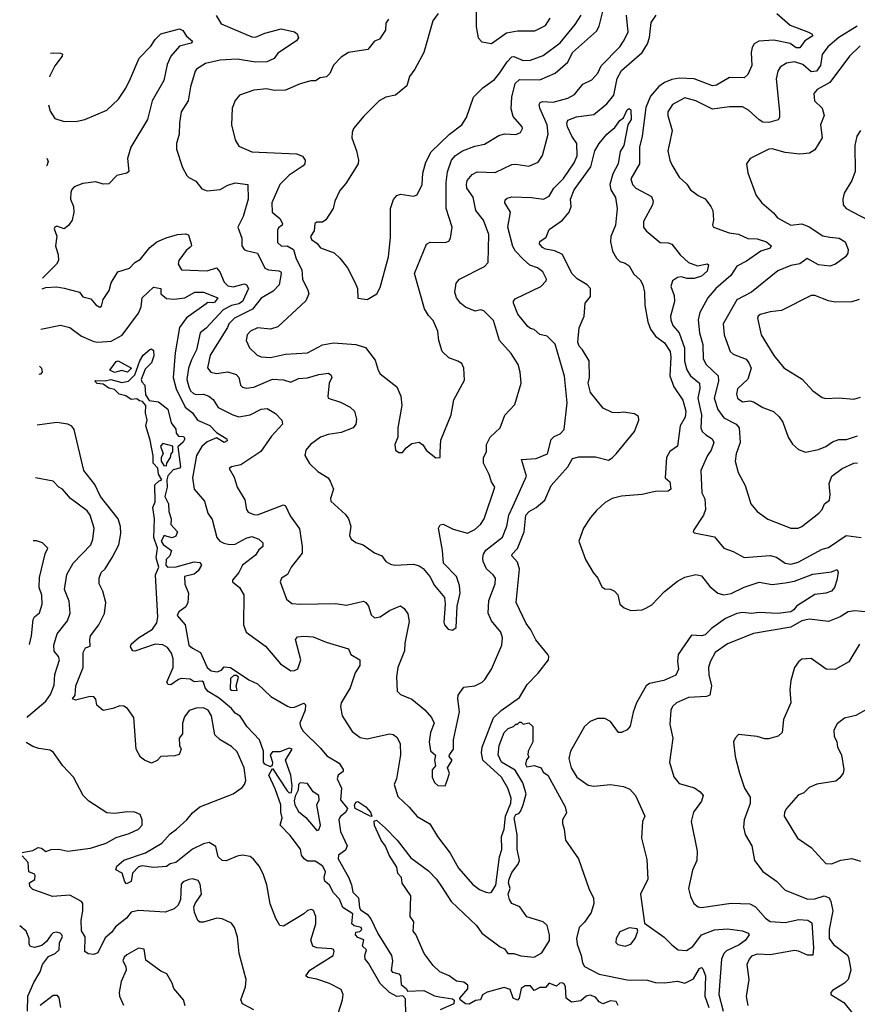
# Model space of a CAD drawing. Extents: x 1839239 to 1929705, y 762242 to 910352.
# Tile 319 of 429: x 1842215 to 1846724, y 888382 to 893681. Entities that reach past the tile are written whole.
import ezdxf

# ---------------------------------------------------------------- set-up
doc = ezdxf.new("R2010")
doc.units = 0

msp = doc.modelspace()

# ---------------------------------------------------------------- linework, layer by layer
at = {"layer": '0CON10XD'}
for points in [[(1844200, 893685), (1844186.4, 893663.6), (1844183.3, 893625), (1844152.7, 893577.3), (1844124.3, 893565), (1844088.7, 893521.3), (1843985, 893505.4), (1843945, 893478.9), (1843903.4, 893436.6), (1843885, 893391.2), (1843865.8, 893374.2), (1843832.4, 893367.6), (1843807, 893353), (1843783, 893353), (1843725, 893336), (1843645, 893301.9), (1843585, 893300.5), (1843545, 893309.3), (1843475, 893301.5), (1843398.8, 893275), (1843375, 893246.2), (1843359.4, 893205), (1843355.6, 893115), (1843374.4, 893035), (1843395, 893000.8), (1843465, 892970), (1843705, 892960), (1843736.8, 892946.8), (1843752.5, 892925), (1843749.2, 892905), (1843740.8, 892895), (1843665, 892844.5), (1843615.3, 892794.7), (1843572.2, 892695), (1843574.2, 892645), (1843615, 892610.8), (1843629.5, 892585), (1843627.5, 892575), (1843608.9, 892561.1), (1843602.1, 892547.9), (1843602.5, 892482.5), (1843625, 892462.5), (1843655, 892464.5), (1843688.2, 892445), (1843702.4, 892395), (1843733.1, 892335), (1843736.9, 892285), (1843766.7, 892225), (1843770.6, 892205), (1843755, 892167.5), (1843605, 892028.1), (1843565, 892015.5), (1843495, 892022), (1843458.1, 892005), (1843439.6, 891985), (1843433.9, 891955), (1843451.5, 891915), (1843493.5, 891875), (1843515, 891866.7), (1843565, 891863.2), (1843645, 891881.5), (1843765, 891887.5), (1843845, 891931.5), (1843905, 891941.8), (1844025, 891933.5), (1844076.1, 891916.1), (1844129.3, 891849.3), (1844144.3, 891795), (1844155.5, 891775.5), (1844245.4, 891705.4), (1844266.9, 891655), (1844272.2, 891605), (1844250.8, 891485), (1844250, 891435), (1844233.8, 891395), (1844237.5, 891365), (1844255, 891352.5), (1844275, 891352.5), (1844295, 891377.5), (1844325, 891400), (1844365, 891407.5), (1844385, 891392.5), (1844405, 891363.3), (1844455, 891323.8), (1844477.5, 891325), (1844478.8, 891355), (1844482.1, 891417.9), (1844537.5, 891555), (1844552, 891635), (1844609.7, 891740.3), (1844606, 891805), (1844595, 891830), (1844573.9, 891843.9), (1844525, 891861.2), (1844489.2, 891895), (1844470.9, 891955), (1844465.4, 892005), (1844441.5, 892061.5), (1844415, 892090), (1844394.4, 892125), (1844341.1, 892315), (1844405, 892472.5), (1844425, 892483.1), (1844505, 892481.4), (1844525, 892490), (1844534.5, 892505.5), (1844542.2, 892565), (1844510.8, 892665), (1844511, 892805), (1844517.4, 892862.6), (1844539.7, 892925), (1844560.1, 892949.9), (1844598.9, 892975), (1844665, 893000), (1844717.8, 893012.2), (1844795, 893058.6), (1844825, 893067.1), (1844885, 893062.9), (1844911.2, 893075), (1844921.2, 893095), (1844920, 893105), (1844871.1, 893161.1), (1844861.1, 893201.1), (1844864.3, 893264.3), (1844882.9, 893337.1), (1844905, 893358.9), (1845015, 893357.8), (1845096.7, 893393.3), (1845165, 893452.3), (1845190.3, 893505), (1845320.1, 893619.9), (1845334.1, 893645.9), (1845353.8, 893725)], [(1844468, 893715), (1844438.6, 893675), (1844390, 893505), (1844342.9, 893415), (1844314, 893375), (1844298.8, 893325), (1844237.5, 893275), (1844185.9, 893264.1), (1844150, 893245), (1844067.4, 893162.6), (1844012.5, 893095), (1844004.2, 893075), (1844002.5, 893045), (1844028.6, 892975), (1844039.2, 892925), (1844037.5, 892905), (1843970.7, 892799.3), (1843937.6, 892762.4), (1843912, 892705), (1843903.3, 892665), (1843863.3, 892605), (1843845, 892591.2), (1843815, 892591.2), (1843804.3, 892585), (1843800, 892545), (1843780.7, 892515), (1843785, 892497.5), (1843816.1, 892476.1), (1843833.4, 892453.4), (1843907.2, 892427.2), (1843938.3, 892398.3), (1843980, 892345), (1844021.2, 892265), (1844033.3, 892235), (1844035, 892182.5), (1844085, 892176.2), (1844136.7, 892205), (1844155, 892240), (1844200.8, 892405), (1844210.7, 892509.3), (1844211.5, 892665), (1844226.7, 892713.3), (1844245, 892734.3), (1844265, 892741.9), (1844335, 892731.4), (1844355, 892738), (1844381.1, 892795), (1844385.5, 892854.5), (1844400.5, 892915), (1844429.1, 892970.9), (1844527.8, 893065), (1844594.4, 893115), (1844619.5, 893155), (1844657.5, 893265), (1844707.5, 893315), (1844770.6, 893359.4), (1844799.6, 893395), (1844838.1, 893455), (1844865, 893480.9), (1844875, 893483.2), (1844925, 893461.1), (1844965, 893463.3), (1845031.9, 893488.1), (1845123.6, 893556.4), (1845205, 893654.7), (1845237.2, 893705)], [(1844671.9, 893725), (1844672.6, 893642.6), (1844683.6, 893583.6), (1844703.1, 893563.1), (1844755, 893553.6)], [(1846289.6, 893715), (1846361.4, 893651.4), (1846461.2, 893615), (1846478.8, 893605), (1846483.8, 893595), (1846442, 893568), (1846415, 893530.3), (1846395, 893530), (1846362.7, 893552.7), (1846275, 893572), (1846193.5, 893566.5), (1846168.9, 893551.1), (1846158.5, 893531.5), (1846152.1, 893505), (1846155.9, 893434.1), (1846135, 893386.2), (1846115, 893368.6), (1846035, 893369.6), (1845965, 893329.5), (1845945, 893325.4), (1845845, 893363.6), (1845765, 893367.4), (1845725, 893360), (1845685, 893344.1), (1845655, 893322.5), (1845610.5, 893269.5), (1845585, 893208.1), (1845566.5, 893055), (1845551.6, 892995), (1845551.3, 892905), (1845504.6, 892825), (1845513.8, 892795), (1845531.1, 892775), (1845615, 892729.4), (1845625.4, 892705), (1845622.1, 892685), (1845572.5, 892595), (1845573.5, 892565), (1845587.1, 892545), (1845662.4, 892482.4), (1845705, 892480.6), (1845725, 892472.5), (1845770, 892415), (1845815.2, 892375.2), (1845863.7, 892356.3), (1845915, 892368.1), (1845922.5, 892362.5), (1845915, 892328.6), (1845885, 892301.2), (1845845, 892287.8), (1845808.2, 892288.2), (1845775, 892297.4), (1845756.6, 892293.4), (1845729.1, 892275), (1845719.5, 892245), (1845737.6, 892197.6), (1845740.4, 892165), (1845718.8, 892085), (1845719.1, 892065), (1845730.9, 892035), (1845765.2, 891995.2), (1845794, 891915), (1845793.5, 891843.5), (1845806, 891796), (1845825, 891763.8), (1845874.7, 891724.7), (1845875.8, 891695.8), (1845865.6, 891645), (1845885.7, 891555), (1845881.6, 891485), (1845889.1, 891465), (1845907.6, 891447.6)], [(1842335.7, 892232.6), (1842355, 892240), (1842415, 892244.2), (1842455, 892236.9), (1842536.2, 892215), (1842555, 892189.4), (1842598.7, 892178.7), (1842625, 892146.7), (1842646.4, 892133.6), (1842655, 892140), (1842664, 892175), (1842696.3, 892223.7), (1842707.1, 892265), (1842743.5, 892325), (1842806.6, 892343.4), (1842835, 892374.3), (1842865, 892392.2), (1842915.5, 892455), (1842953.3, 892485), (1843003, 892507), (1843065, 892524.7), (1843108.1, 892528.1), (1843122.9, 892522.9), (1843138.2, 892475), (1843140, 892465), (1843131.4, 892455), (1843110.6, 892439.4), (1843072, 892385), (1843068.2, 892365), (1843085.4, 892335.4), (1843225, 892328.9), (1843275, 892345.6), (1843292.2, 892325), (1843315, 892268.2), (1843335, 892248.2), (1843363.4, 892243.4), (1843425, 892260), (1843436.5, 892255), (1843447.1, 892235), (1843414.8, 892165), (1843395, 892151.5), (1843355, 892143.4), (1843309.7, 892120.3), (1843219, 892021), (1843185.9, 891995), (1843167.6, 891905), (1843139.4, 891850.6), (1843124.4, 891805), (1843115.2, 891745), (1843124.8, 891705), (1843135, 891683.8), (1843150, 891670), (1843165, 891664.3), (1843205, 891665.2), (1843233.6, 891655), (1843256.4, 891636.4), (1843284.1, 891594.1), (1843362.9, 891555), (1843395, 891544), (1843455, 891554.2), (1843515, 891585.5), (1843547.9, 891587.9), (1843591.2, 891561.2), (1843625.8, 891525.8), (1843630, 891505), (1843570.5, 891439.5), (1843513.7, 891356.3), (1843405, 891285.7), (1843355.9, 891274.1), (1843343.3, 891265), (1843368.7, 891218.7), (1843385.5, 891165.5), (1843427.6, 891097.6), (1843435.6, 891045), (1843445, 891030), (1843475, 891018), (1843495, 891017.1), (1843635, 891070.8), (1843645, 891063.8), (1843670.3, 891010.3), (1843721.3, 890941.3), (1843736.2, 890845), (1843735, 890810), (1843675.7, 890735), (1843655.8, 890695), (1843624.3, 890675), (1843617.1, 890655), (1843651.5, 890561.5), (1843679.1, 890539.1), (1843724.5, 890534.5), (1843915, 890539.4), (1843975, 890529.2), (1844065, 890552), (1844078, 890545), (1844092.5, 890525), (1844107.6, 890477.6), (1844125, 890461.9), (1844155, 890467.5), (1844205, 890501.8), (1844255, 890522.9), (1844265, 890525.8), (1844285, 890512), (1844305, 890483.3), (1844311.8, 890441.8), (1844288.7, 890325), (1844287.1, 890285), (1844250.8, 890195), (1844243.3, 890145), (1844247.7, 890067.7), (1844265, 890048.8), (1844325, 890024), (1844396, 889966), (1844431.9, 889925), (1844445.5, 889895), (1844425.8, 889845), (1844418.3, 889795), (1844426.1, 889746.1), (1844453.5, 889723.5), (1844447.2, 889695), (1844453.1, 889665), (1844435, 889643.8), (1844434.6, 889605), (1844448.6, 889575), (1844465, 889559.4), (1844505, 889557.1), (1844515.4, 889585.4), (1844528.4, 889625), (1844518.4, 889655), (1844542.1, 889695), (1844526.9, 889715), (1844528, 889725), (1844550.9, 889755), (1844549.8, 889805), (1844583.3, 889955), (1844572.7, 890025), (1844575.6, 890045), (1844605, 890089.2), (1844665, 890095.6), (1844704.5, 890115.5), (1844719.4, 890130.6), (1844754.5, 890185), (1844810.6, 890315), (1844814.3, 890355), (1844805.6, 890385), (1844755, 890445.7), (1844736.2, 890486.2), (1844740.8, 890555), (1844774.5, 890645), (1844775.5, 890675), (1844764, 890694), (1844727.1, 890725), (1844709.2, 890765), (1844707.9, 890785), (1844711.1, 890805), (1844724.1, 890825.9), (1844814.2, 890895.7), (1844837.4, 890955), (1844847.9, 891015), (1844871.5, 891065), (1844943.5, 891225), (1844916.7, 891313.3), (1844995, 891319.3), (1845055.6, 891345), (1845075, 891421.4), (1845092.4, 891437.6), (1845125, 891453.1), (1845145.8, 891475), (1845161.1, 891618.9), (1845147.6, 891762.4), (1845098.1, 891935), (1845055, 891978.2), (1845015, 891987.1), (1844985, 892014.2), (1844965, 892018.9), (1844950.2, 892030.2), (1844896.4, 892096.4), (1844873.1, 892155), (1844872.9, 892167.1), (1844881.3, 892178.7), (1845020, 892245), (1845048.8, 892275), (1845050, 892285), (1845031.2, 892325), (1845002, 892345), (1844960.8, 892360.7), (1844925, 892393.1), (1844883.3, 892435), (1844869.7, 892459.7), (1844843.4, 892565), (1844856.9, 892645), (1844826.2, 892695), (1844828.3, 892711.7), (1844838.8, 892721.2), (1844865, 892727.1), (1844970, 892725), (1845035, 892714.6), (1845065, 892731.9), (1845090.4, 892775), (1845142.8, 892827.2), (1845199.5, 892910.5), (1845215, 892948.8), (1845213.3, 893015), (1845186.7, 893055), (1845163.8, 893105), (1845160, 893125), (1845165, 893140.8), (1845211.4, 893158.6), (1845305, 893171.2), (1845375, 893228.2), (1845413.5, 893275), (1845431, 893365), (1845455, 893408.8), (1845565, 893505.3), (1845595, 893550.8), (1845605.7, 893585), (1845613.3, 893666.8), (1845641.8, 893705)], [(1843273.1, 893703.1), (1843299.7, 893659.7), (1843465, 893589.6), (1843485, 893587.3), (1843535, 893609.1), (1843621.9, 893631.9), (1843695, 893616.8), (1843709.5, 893605), (1843715.4, 893584.6), (1843705, 893568.1), (1843605, 893501.2), (1843585, 893473.3), (1843545.3, 893454.7), (1843485, 893451.9), (1843385, 893469.7), (1843295, 893463.7), (1843215, 893446), (1843167.5, 893415), (1843159.4, 893405), (1843135, 893320), (1843122.1, 893245), (1843083.5, 893185), (1843075.7, 893125.7), (1843074.4, 893065), (1843060, 893015), (1843060, 892985), (1843091.2, 892885), (1843115, 892843.3), (1843125, 892832), (1843162.7, 892812.7), (1843195, 892771.2), (1843225, 892760), (1843295, 892767.3), (1843335, 892790.3), (1843375, 892802.7), (1843443.6, 892793.6), (1843444.6, 892714.6), (1843418.3, 892621.7), (1843388.9, 892565), (1843410, 892505), (1843410.5, 892465), (1843423.1, 892445), (1843435, 892438.5), (1843495, 892424.2), (1843535, 892344.6), (1843555, 892334.6), (1843610.2, 892330.2), (1843620, 892325), (1843623.3, 892315), (1843611.9, 892255), (1843580, 892220), (1843515, 892182.3), (1843467.4, 892122.6), (1843371.8, 892075), (1843341.3, 892045), (1843334.3, 892025), (1843241.1, 891875), (1843226.7, 891806.7), (1843243.4, 891783.4), (1843275, 891777.1), (1843335, 891785.8), (1843380.9, 891770.9), (1843395.4, 891755), (1843403.8, 891713.8), (1843415, 891703.3), (1843435, 891697.8), (1843475, 891703.3), (1843575, 891747.1), (1843635, 891743.4), (1843675, 891730.3), (1843715, 891750.4), (1843765, 891754.2), (1843825, 891772), (1843878.1, 891778.1), (1843890.3, 891770.3), (1843895.6, 891755), (1843881.8, 891725), (1843872.9, 891655), (1843876.2, 891645), (1843942.1, 891622.1), (1843994, 891595), (1844017.5, 891575), (1844028.3, 891531.7), (1844024.2, 891505), (1844010, 891485), (1843945, 891460.3), (1843875, 891448.1), (1843835, 891434.1), (1843780, 891395), (1843755, 891363.8), (1843749.2, 891335), (1843775, 891292), (1843820.2, 891250.2), (1843876.2, 891215), (1843886.8, 891196.8), (1843904.3, 891155), (1843888.1, 891105), (1843889.1, 891089.1), (1843968.9, 891018.9), (1843985.5, 890995.5), (1843997.1, 890955), (1843991.2, 890905), (1844000, 890885), (1844025, 890868), (1844063.3, 890855), (1844125, 890812.5), (1844163.8, 890795), (1844185.5, 890765.5), (1844211.4, 890751.4), (1844235, 890745.5), (1844335, 890751.2), (1844365, 890741.8), (1844386.9, 890726.9), (1844423.1, 890685), (1844448.6, 890635), (1844502, 890572), (1844505.7, 890535), (1844498.3, 890438.3), (1844501.2, 890425), (1844521.2, 890401.2), (1844545, 890396.2), (1844565, 890410), (1844570, 890525), (1844585.6, 890595), (1844583.3, 890635), (1844566.9, 890685), (1844496.2, 890756.2), (1844491.6, 890825), (1844469.7, 890945), (1844477.6, 890962.4), (1844495.3, 890965.3), (1844548.9, 890938.9), (1844625, 890916.9), (1844665, 890936.5), (1844695.3, 890964.7), (1844714.3, 890995), (1844772.7, 891165), (1844753.8, 891193.8), (1844742.9, 891232.9), (1844712.5, 891295), (1844711.5, 891325), (1844727.5, 891355), (1844728.1, 891395), (1844747.8, 891435), (1844800.6, 891485), (1844826.4, 891553.6), (1844880.3, 891609.7), (1844914.2, 891725), (1844909.2, 891785), (1844897.5, 891825), (1844861.4, 891885), (1844798.4, 891955), (1844765, 892063.1), (1844713.8, 892115), (1844695, 892120), (1844667.2, 892112.8), (1844615, 892134.5), (1844587.5, 892155), (1844565.8, 892185), (1844557.5, 892215), (1844565, 892262.5), (1844582, 892285), (1844717.4, 892352.6), (1844736.9, 892375), (1844740.5, 892525), (1844712.1, 892602.1), (1844670.8, 892655), (1844656.2, 892726.2), (1844622.5, 892775), (1844619.5, 892795), (1844624.5, 892815), (1844651.2, 892848.8), (1844677.4, 892862.6), (1844775, 892858.2), (1844865, 892902.2), (1844885, 892904.5), (1844955, 892893.1), (1845005, 892914.2), (1845029.8, 892950.2), (1845060, 893065), (1845053.8, 893115), (1845014, 893205), (1845010.5, 893225), (1845015.8, 893235), (1845029.2, 893240.8), (1845086.7, 893236.7), (1845165, 893259.6), (1845201.7, 893278.3), (1845246.2, 893335), (1845295, 893357.1), (1845326.4, 893393.6), (1845345, 893433.8), (1845445, 893536.2), (1845465.8, 893565), (1845490.5, 893615), (1845481.7, 893705)], [(1844755, 893553.6), (1844835, 893610), (1844895, 893620.9), (1844988.3, 893621.7), (1845045, 893650.6), (1845070.5, 893689.5)], [(1842370.5, 893223.2), (1842378.3, 893188.3), (1842405, 893148.8), (1842455, 893133.3), (1842525, 893134.5), (1842565, 893143.8), (1842685, 893194.1), (1842746.7, 893253.3), (1842786.4, 893313.6), (1842811.5, 893365), (1842859.1, 893475), (1842921.7, 893538.2), (1842945, 893574.4), (1842975, 893605.4), (1843075, 893631.4), (1843092.5, 893622.5), (1843113.4, 893593.4), (1843146, 893565), (1843137.5, 893555), (1843075, 893538.9), (1843027.8, 893485), (1843009.1, 893440.9), (1842991.8, 893355), (1842927.9, 893245), (1842903.8, 893145), (1842812.5, 892995), (1842796.2, 892935), (1842802, 892865), (1842792.5, 892855), (1842737.8, 892842.2), (1842695, 892798.6), (1842665, 892796.7), (1842625, 892809.2), (1842555, 892800), (1842508.3, 892781.7), (1842495, 892766.7), (1842491.2, 892751.2), (1842488, 892715), (1842504.3, 892675), (1842506.5, 892645), (1842497.8, 892602.2), (1842477, 892573), (1842455, 892555.8), (1842415, 892570.7), (1842405, 892565.4), (1842401.4, 892555), (1842415.8, 892515.8), (1842407.5, 892465), (1842422.5, 892415), (1842424, 892385), (1842413.8, 892365), (1842337.7, 892289.7)], [(1846723.6, 893646.4), (1846624.2, 893585), (1846565.3, 893535), (1846535, 893494.2), (1846524.7, 893435), (1846504.8, 893405.2), (1846475, 893401.6), (1846429.7, 893439.7), (1846385, 893454.3), (1846343, 893447), (1846308.6, 893425), (1846296.2, 893403.8), (1846287.6, 893362.4), (1846305.4, 893184.6), (1846304.4, 893155), (1846298.1, 893141.9), (1846247.6, 893127.6), (1846215, 893130.7), (1846195, 893141.8), (1846138.5, 893195), (1846105, 893211.8), (1846035, 893211.8), (1845945, 893199.5), (1845855, 893245.4), (1845795, 893260.4), (1845729.2, 893225), (1845704.3, 893185), (1845703.1, 893165), (1845727.1, 893085), (1845715.4, 893024.6), (1845704.4, 892975), (1845713.8, 892925), (1845725, 892900), (1845765, 892834.2), (1845805.5, 892795.5), (1845825.8, 892765.8), (1845867.5, 892735), (1845905, 892717.5), (1845935.8, 892675.8), (1845945.7, 892655), (1845950, 892605), (1845944.2, 892575), (1845948.8, 892565), (1846033.3, 892535), (1846085, 892526.7), (1846133.5, 892503.5), (1846185, 892502.2), (1846235, 892485.6), (1846260, 892465), (1846255, 892451.5), (1846205, 892435.8), (1846127.8, 892382.2), (1846074.8, 892355.2), (1846042.5, 892305), (1845962.1, 892235), (1845918.2, 892185), (1845875.4, 892105), (1845867.7, 892065), (1845875, 891996.7), (1845892.8, 891932.8), (1845894.6, 891855.4), (1845909.3, 891825), (1845974.3, 891764.3), (1845975.8, 891735), (1845952.4, 891645), (1845972.7, 891582.7), (1846005, 891537.7), (1846071.4, 891505), (1846087.9, 891485), (1846093.2, 891405), (1846071.8, 891345), (1846067.1, 891305), (1846082.5, 891245), (1846119.2, 891175), (1846150, 891075), (1846183.8, 891035), (1846242.4, 890992.4), (1846365, 890944.3), (1846405, 890944.4), (1846425, 890952.9), (1846517.1, 891025), (1846534.4, 891045), (1846547.3, 891075), (1846574.1, 891095.9), (1846578.2, 891125), (1846572.3, 891185), (1846586.7, 891225), (1846641.4, 891265), (1846705, 891294.4), (1846725, 891295.5)], [(1842380.3, 893500.5), (1842395, 893503.1), (1842435, 893502), (1842445.9, 893495.9), (1842443.8, 893485), (1842405, 893433.8), (1842375.9, 893375.5), (1842375.8, 893373.7)], [(1846739.7, 893540.3), (1846681.3, 893485), (1846576.6, 893343.4), (1846508, 893305), (1846490, 893285), (1846492.9, 893245), (1846534.3, 893205), (1846545.7, 893165), (1846525.8, 893115), (1846534.4, 893045), (1846495, 892980.8), (1846466.8, 892963.2), (1846415, 892957.8), (1846335, 892967.3), (1846265, 892987.1), (1846247.5, 892985), (1846146.2, 892935), (1846127.5, 892905), (1846135, 892857.5), (1846180, 892735), (1846210, 892695), (1846271.8, 892641.8), (1846294, 892615), (1846365, 892575.4), (1846425, 892582.7), (1846465, 892567.1), (1846537.8, 892517.8), (1846575, 892510), (1846626, 892506), (1846658.1, 892485), (1846674.4, 892445), (1846672.7, 892425), (1846660, 892405), (1846607.1, 892365), (1846575, 892355.5), (1846515, 892361.4), (1846454, 892396), (1846413.4, 892366.6), (1846365, 892359.2), (1846295, 892328.9), (1846153.3, 892215), (1846075.8, 892174.2), (1846001.8, 892045), (1846006.8, 891985), (1846039.4, 891895), (1846055, 891880.6), (1846125, 891854.4), (1846140.4, 891835), (1846152.1, 891805), (1846135, 891745.6), (1846078.1, 891695), (1846072.5, 891665), (1846079.4, 891645), (1846105, 891623.8), (1846145, 891630.4), (1846165, 891624.6), (1846215, 891594.5), (1846272, 891572), (1846303.6, 891543.6), (1846322.5, 891515), (1846351.4, 891435), (1846375, 891396.2), (1846407.3, 891367.3), (1846445, 891354.2), (1846515, 891367.1), (1846555, 891384.3), (1846590, 891410), (1846625, 891421.2), (1846665, 891421.8), (1846725, 891441.8)], [(1842328.1, 892015.2), (1842435, 892037.5), (1842485, 892024.7), (1842548.6, 891978.6), (1842615, 891948.4), (1842635, 891945.2), (1842708.4, 891951.6), (1842766.1, 891983.9), (1842855, 892101.4), (1842868.9, 892135), (1842874.7, 892185), (1842935, 892242.2), (1842974, 892235), (1842975.6, 892205), (1843005, 892180.5), (1843047.3, 892177.3), (1843104.1, 892184.1), (1843158, 892215), (1843205, 892214.6), (1843281.9, 892185), (1843265, 892161.5), (1843255, 892156.5), (1843225, 892158.8), (1843218.4, 892151.6), (1843113.7, 892076.3), (1843075.3, 892025), (1843051.7, 891888.3), (1843041.7, 891755), (1843057.4, 891695), (1843105, 891596.3), (1843144.4, 891564.4), (1843172, 891525), (1843237.8, 891497.8), (1843275, 891459.4), (1843330.6, 891425), (1843331.1, 891415), (1843315, 891405.5), (1843275, 891430), (1843225, 891409.4), (1843195.6, 891384.4), (1843166.7, 891335), (1843146.1, 891215), (1843153.7, 891153.7), (1843209.6, 891089.6), (1843227.9, 891025), (1843250.4, 890990.4), (1843275.5, 890895), (1843291.9, 890875), (1843313.5, 890863.5), (1843345, 890855.9), (1843375, 890858.4), (1843435, 890891.5), (1843465, 890898.9), (1843502.5, 890885), (1843523.9, 890865), (1843523.6, 890845), (1843502.8, 890827.2), (1843485, 890800), (1843415, 890745.4), (1843394.7, 890705.3), (1843361.2, 890665), (1843360, 890655), (1843398.8, 890625), (1843422, 890585), (1843419.4, 890425), (1843434.4, 890385), (1843538.5, 890308.5), (1843618.6, 890215), (1843675, 890177.1), (1843695, 890177.5), (1843712.2, 890187.8), (1843727.9, 890235), (1843698.9, 890345), (1843711.1, 890358.9), (1843745, 890363.8), (1843795, 890360), (1843865, 890330), (1843985.5, 890295.5), (1843997.5, 890265), (1844046.4, 890235), (1844046.5, 890205), (1844021.4, 890165), (1843994.4, 890085), (1843945.5, 890005), (1843942.5, 889985), (1843951.1, 889935), (1844005, 889850), (1844048, 889818), (1844085, 889811.1), (1844205, 889837.3), (1844225, 889834.3), (1844245, 889819.2), (1844263.3, 889785), (1844265.6, 889725), (1844243.1, 889595), (1844230.8, 889565), (1844249.8, 889499.8), (1844312.2, 889442.2), (1844355, 889391.9), (1844422.6, 889352.6), (1844463.5, 889285), (1844532.3, 889195), (1844576.5, 889115), (1844655, 889027.1), (1844689.8, 888999.8), (1844725, 888985.7), (1844745, 888981.2), (1844755, 888986), (1844777.4, 889022.6), (1844797.9, 889175), (1844810, 889215), (1844808.7, 889285), (1844822.9, 889325), (1844830.4, 889395), (1844858.9, 889465), (1844860.9, 889490.9), (1844842.6, 889545), (1844808, 889605), (1844708.6, 889695), (1844700.5, 889735), (1844703.6, 889765), (1844766.2, 889923.8), (1844807.5, 889962.5), (1844905, 890032.5), (1844946.7, 890103.3), (1845006.7, 890163.3), (1845061.1, 890235), (1845063.8, 890253.8), (1845058.5, 890265), (1844993.3, 890343.3), (1844967, 890397), (1844941.7, 890431.7), (1844887.5, 890545), (1844905.7, 890724.3), (1844895, 890760.8), (1844864.1, 890795), (1844866.4, 890805), (1844895.2, 890835), (1844930, 890925), (1844940, 891015), (1844958.2, 891035), (1844994.7, 891055), (1845040.9, 891095), (1845076.1, 891175), (1845165.2, 891274.8), (1845191.4, 891318.6), (1845225, 891328.4), (1845315, 891329.3), (1845385, 891311.3), (1845405, 891322.3), (1845425, 891344), (1845523.8, 891465), (1845548.1, 891525), (1845545, 891545.6), (1845525, 891559.1), (1845465, 891568.2), (1845437.5, 891565), (1845405, 891566.9), (1845355, 891591.2), (1845288.2, 891675), (1845275.4, 891725), (1845281.7, 891755), (1845280.7, 891845), (1845244.9, 891904.9), (1845226.3, 891925), (1845219.8, 891945), (1845226.4, 892023.6), (1845254.3, 892085.7), (1845259.2, 892155), (1845287.8, 892192.2), (1845286.8, 892235), (1845270, 892255), (1845215, 892287.3), (1845187.8, 892315), (1845136.9, 892416.9), (1845095, 892436.6), (1845045, 892445.4), (1845028.5, 892455), (1845013.5, 892475), (1845015, 892488), (1845048.3, 892511.7), (1845065, 892552), (1845137.2, 892602.8), (1845172.3, 892645), (1845182.8, 892675), (1845179.6, 892715), (1845200, 892765), (1845288.6, 892888.6), (1845310, 892975), (1845334.3, 893015), (1845375, 893065.7), (1845418, 893102), (1845445, 893138), (1845465, 893153.8), (1845485, 893196.2), (1845495, 893204), (1845505, 893196.2), (1845506.9, 893145), (1845489.2, 893115), (1845466.5, 893005), (1845448.1, 892971.9), (1845437.3, 892905), (1845408.3, 892851.8), (1845391.5, 892795), (1845396.5, 892766.5), (1845422.7, 892725), (1845430.9, 892665), (1845422.4, 892575), (1845397.5, 892515), (1845394.7, 892485), (1845406.8, 892435), (1845427.4, 892397.4), (1845445, 892380), (1845475, 892370.8), (1845495, 892356.2), (1845521.2, 892311.2), (1845555, 892281.2), (1845569.2, 892255), (1845577.5, 892215), (1845579.6, 892145), (1845596.5, 892055), (1845611.1, 892015), (1845637.8, 891977.8), (1845685, 891941.8), (1845715.5, 891895.5), (1845720.2, 891865), (1845714.8, 891765), (1845736.8, 891705), (1845785, 891632.9), (1845800.8, 891575), (1845797.7, 891542.3), (1845770.3, 891495), (1845755.6, 891385), (1845713.7, 891356.3), (1845696, 891324), (1845689.4, 891215), (1845715, 891193.8), (1845720.8, 891155), (1845705, 891144.5), (1845635, 891141.9), (1845565.5, 891125.5), (1845455, 891116.7), (1845405, 891104.7), (1845366.8, 891083.2), (1845320.4, 891039.6), (1845287.3, 891002.7), (1845250, 890945), (1845224.7, 890875.3), (1845260, 890775), (1845302.3, 890705), (1845327.7, 890675), (1845349.4, 890629.4), (1845365, 890618.2), (1845395, 890616.5), (1845416, 890605), (1845434.2, 890585), (1845445.6, 890535), (1845468, 890515), (1845505, 890501.8), (1845565, 890505.6), (1845585, 890513.1), (1845617.4, 890532.6), (1845685, 890602.9), (1845755, 890659.5), (1845795, 890681.1), (1845855, 890695.5), (1845885, 890687.5), (1845930.2, 890630.2), (1845972.5, 890595), (1846005, 890585.4), (1846045, 890592.7), (1846115, 890627.5), (1846195, 890654.4), (1846265, 890640.4), (1846335, 890649.6), (1846385, 890659.2), (1846485, 890696.1), (1846585, 890709.2), (1846615, 890722.5), (1846621.2, 890705), (1846613.8, 890665), (1846600, 890625), (1846584.6, 890605.4), (1846555, 890594.7), (1846495, 890587.9), (1846395.9, 890525), (1846381.5, 890505), (1846365.1, 890494.9), (1846295, 890486), (1846195, 890490.5), (1846155, 890485.6), (1846105, 890491), (1846075, 890485.2), (1846015, 890457.7), (1845939.7, 890405), (1845905, 890370.3), (1845885, 890364.7), (1845831.7, 890368.2), (1845760, 890265), (1845756, 890226), (1845760.6, 890185), (1845746.6, 890153.4), (1845682, 890125), (1845605, 890108.2), (1845587.1, 890095), (1845535, 890003.8), (1845516.7, 889953.3), (1845500.9, 889879.1), (1845485, 889858.8), (1845455, 889844), (1845437.5, 889845), (1845395, 889904.5), (1845365, 889919.1), (1845325, 889919.6), (1845285.3, 889904.7), (1845255, 889876.5), (1845179.6, 889745), (1845171.3, 889705), (1845183.6, 889655), (1845214.2, 889604.2), (1845275, 889561.8), (1845305, 889556.2), (1845395, 889564.4), (1845465, 889553.5), (1845498.7, 889538.7), (1845529.4, 889505), (1845579.2, 889395), (1845567.1, 889365), (1845562, 889275), (1845590.7, 889160.7), (1845595.5, 889055), (1845557.1, 888975), (1845577.5, 888817.5), (1845683.7, 888743.7), (1845725, 888700.8), (1845760, 888675), (1845805, 888671.1), (1845837.6, 888692.4), (1845885.2, 888754.8), (1845955, 888782), (1846025, 888788.4), (1846105, 888777.4), (1846135.7, 888765), (1846141.1, 888755), (1846119.7, 888725), (1846088.5, 888701.5), (1846020, 888670), (1846004.6, 888655), (1845992, 888625), (1845978.8, 888435), (1846002.3, 888345)], [(1846740.6, 893085), (1846720.9, 893055), (1846710, 893005), (1846712.2, 892865), (1846694.5, 892815.5), (1846653.2, 892746.8), (1846645.8, 892715), (1846648, 892685), (1846663.8, 892665), (1846818.8, 892585)], [(1842360.4, 892935.8), (1842367.7, 892917.7), (1842362, 892895), (1842358.9, 892893.9)], [(1846734.5, 892175.5), (1846695, 892161.9), (1846605, 892161.5), (1846567.8, 892167.8), (1846495, 892197.5), (1846475, 892196), (1846315, 892115.6), (1846255, 892109.4), (1846201.2, 892095), (1846189.2, 892085), (1846187.1, 892075), (1846206.5, 891985), (1846273.6, 891873.6), (1846327.9, 891807.9), (1846426.9, 891746.9), (1846485, 891682.9), (1846535, 891648.6), (1846555, 891642.2), (1846625, 891645.5), (1846705, 891639.4), (1846740.9, 891649.1)], [(1844293.8, 888325), (1844291.7, 888411.7), (1844277.5, 888427.5), (1844245, 888424), (1844205, 888444.5), (1844155, 888493.2), (1844092.8, 888602.8), (1844074, 888625), (1844072, 888645), (1844082.5, 888675), (1844061.2, 888695), (1844068.3, 888728.3), (1844035, 888740.8), (1844022.9, 888755), (1844025, 888770), (1844045.9, 888774.1), (1844056.7, 888785), (1844052.5, 888795), (1844015, 888804), (1844002.5, 888815), (1844008.3, 888868.3), (1843955, 888902), (1843936.9, 888946.9), (1843905, 888981.8), (1843882.3, 889022.3), (1843858.1, 889045), (1843854.4, 889065), (1843860.6, 889095), (1843846.9, 889125), (1843805, 889152.1), (1843765, 889152.9), (1843746.4, 889165), (1843732.4, 889185), (1843726.7, 889216.8), (1843670.9, 889290.9), (1843616.7, 889345), (1843627.5, 889385), (1843620, 889415), (1843621.2, 889455), (1843591.1, 889541.1), (1843555.7, 889615), (1843575, 889650), (1843655, 889530), (1843665, 889520), (1843678.3, 889521.7), (1843682.5, 889557.5), (1843674.3, 889614.3), (1843646, 889695), (1843682.5, 889755), (1843665, 889760), (1843615, 889741.4), (1843575, 889741.2), (1843563.8, 889725), (1843576.7, 889685), (1843573.6, 889666.4), (1843565, 889660), (1843534, 889675), (1843527.5, 889685), (1843527.5, 889745), (1843506, 889805), (1843440, 889875), (1843402.6, 889932.6), (1843375, 889949.2), (1843354.6, 889974.6), (1843288.7, 890028.7), (1843230, 890065), (1843213.8, 890085), (1843205, 890116.2), (1843195, 890120.8), (1843155, 890118.1), (1843132.2, 890132.2), (1843085, 890134.4), (1843069.5, 890130.5), (1843029.3, 890100.7), (1843015, 890102.5), (1843006.7, 890115), (1843041.2, 890195), (1843041.2, 890241.2), (1843031.8, 890271.8), (1843011.4, 890301.4), (1842985, 890317.3), (1842945, 890319.6), (1842835, 890281.9), (1842824.4, 890285), (1842810.8, 890305), (1842815, 890320), (1842855.5, 890354.5), (1842929.5, 890400.5), (1842953.8, 890435), (1842958.6, 890465), (1842945.9, 890694.1), (1842963.3, 890735), (1842950, 890785), (1842956.7, 890836.7), (1842936.7, 890895), (1842940.8, 890995), (1842932, 891055), (1842943.9, 891086.1), (1842942.5, 891177.5), (1842965, 891200), (1842980, 891205), (1842962.5, 891235), (1842958.3, 891268.3), (1842934.3, 891295), (1842933.8, 891333.8), (1842917.7, 891417.7), (1842894, 891495), (1842902, 891525), (1842892.5, 891565), (1842893.3, 891605), (1842876.1, 891626.1), (1842860.7, 891630.7), (1842845, 891640), (1842815, 891637.5), (1842787, 891657), (1842750, 891665), (1842725, 891690), (1842695, 891697.5), (1842665, 891720), (1842633, 891723), (1842620, 891735), (1842625, 891740), (1842675, 891736.7), (1842705, 891743.8), (1842765, 891728), (1842800, 891735), (1842835, 891770), (1842862.5, 891845), (1842880, 891875), (1842915, 891905.8), (1842925, 891910), (1842935, 891900), (1842937.8, 891872.2), (1842925.5, 891835), (1842890.3, 891799.7), (1842868.8, 891745), (1842871.7, 891731.7), (1842888.8, 891715), (1842891.7, 891661.7), (1842911.7, 891631.7), (1842962.5, 891625), (1843013.3, 891585), (1843030.8, 891510.8), (1843055, 891477.5), (1843056.7, 891455), (1843070.5, 891440.5), (1843097, 891437), (1843103.3, 891425), (1843095, 891406.7), (1843067, 891383), (1843080, 891275), (1843075, 891267.5), (1843041.7, 891258.3), (1843013, 891227), (1843006.7, 891205), (1843009.2, 891165), (1842996, 891115), (1843015.8, 891075), (1843018, 891035), (1843031.2, 890995), (1843028, 890965), (1843064, 890925), (1843055, 890901.2), (1843035, 890892.5), (1843009.3, 890899.3), (1842992.5, 890905), (1842977.5, 890875), (1842987, 890857), (1843032.5, 890825), (1843022.5, 890795), (1843003.3, 890775), (1843002.5, 890745), (1843010, 890735), (1843057, 890737), (1843155, 890764), (1843185, 890758.8), (1843193.3, 890745), (1843175.8, 890715), (1843155, 890697.5), (1843102.5, 890685), (1843103.6, 890643.6), (1843123.8, 890595), (1843119.4, 890545), (1843109.3, 890520.7), (1843072.5, 890495), (1843063.3, 890475), (1843106, 890425), (1843126.2, 890315), (1843145, 890298), (1843188.8, 890275), (1843224.5, 890194.5), (1843245, 890176), (1843278, 890172), (1843300.7, 890179.3), (1843315, 890197.5), (1843350, 890195), (1843447.7, 890127.7), (1843495, 890106.2), (1843567.7, 890037.7), (1843656, 889986), (1843675, 889978.8), (1843695, 889980.8), (1843745, 890003.3), (1843753.8, 889993.8), (1843751.4, 889965), (1843723.8, 889895), (1843726.1, 889876.1), (1843741.4, 889851.4), (1843835, 889760), (1843868.3, 889718.3), (1843935, 889678.8), (1843956, 889645), (1843956, 889634), (1843930, 889615), (1843923.3, 889595), (1843947.5, 889545), (1843942.3, 889482.3), (1843978.8, 889435), (1843970.5, 889415), (1843940.2, 889389.8), (1843932.9, 889375), (1843941.7, 889311.7), (1843977.1, 889235), (1843969.1, 889210.9), (1843930.8, 889185), (1843929.2, 889165), (1843985, 889066.7), (1844001.2, 889025), (1844007.5, 888985), (1844038.8, 888955), (1844043.3, 888903.3), (1844050, 888890), (1844085, 888866), (1844105, 888842), (1844143.4, 888763.4), (1844216.4, 888645), (1844221.9, 888615), (1844214.1, 888564.1), (1844222.5, 888555), (1844255, 888545.7), (1844264.3, 888535), (1844268.6, 888488.6), (1844297.5, 888465), (1844301.7, 888451.7), (1844390, 888455), (1844447.9, 888427.9), (1844475, 888421.8), (1844545, 888411.4), (1844554.3, 888404.3), (1844551.4, 888385), (1844477.8, 888352.2)], [(1842321.1, 891815.9), (1842333.3, 891805), (1842336.4, 891783.6), (1842325, 891772.5), (1842319.6, 891773.9)], [(1842725, 891782.2), (1842700, 891795), (1842735, 891841.9), (1842745, 891844.4), (1842817.5, 891805), (1842795, 891783.3), (1842765, 891793.8), (1842725, 891782.2)], [(1843917.3, 888292.7), (1843952.5, 888405), (1843956, 888435), (1843945, 888461.2), (1843883, 888493), (1843815, 888517.5), (1843766.7, 888525), (1843755.8, 888535), (1843777.1, 888565), (1843902, 888645), (1843907.5, 888665), (1843905, 888676.2), (1843895, 888680), (1843815, 888685.8), (1843793.8, 888695), (1843783, 888727), (1843810, 888815), (1843810, 888855), (1843796, 888886), (1843785, 888892.5), (1843765, 888886.2), (1843745, 888868.8), (1843635, 888802.5), (1843615.9, 888805.9), (1843593.4, 888843.4), (1843562.6, 888922.6), (1843545.5, 889025.5), (1843525, 889083.3), (1843504.2, 889125), (1843473, 889163), (1843455, 889178), (1843415, 889184.3), (1843385, 889178.6), (1843326.6, 889153.4), (1843305, 889155.5), (1843283.1, 889175), (1843270.6, 889230.6), (1843235, 889252.8), (1843205, 889245.6), (1843145, 889217.1), (1843055, 889144.6), (1843025, 889137.5), (1843005, 889123.9), (1842935, 889118.2), (1842875, 889126.2), (1842855, 889121.2), (1842821.7, 889088.3), (1842815, 889042.5), (1842790.8, 889030.8), (1842780.5, 889040.5), (1842766.8, 889086.8), (1842732.5, 889105), (1842738, 889125), (1842775, 889157.5), (1842893, 889197), (1842980.9, 889249.1), (1843025, 889299.2), (1843060, 889325), (1843114.8, 889375.2), (1843145, 889412.3), (1843185.5, 889445), (1843364.2, 889515), (1843412.1, 889547.9), (1843426, 889565), (1843432.9, 889587.1), (1843424.1, 889655), (1843385, 889741.1), (1843355, 889768.9), (1843294, 889805), (1843265, 889831.2), (1843248.2, 889935), (1843230, 889965), (1843205, 889977.9), (1843165, 889975.3), (1843127.7, 889962.3), (1843101.7, 889928.3), (1843091.6, 889895), (1843092, 889838), (1843074.1, 889815), (1843074.5, 889774.5), (1843083.8, 889755), (1843074.2, 889725.8), (1843050.6, 889719.4), (1842975, 889716), (1842955.4, 889694.6), (1842925, 889680), (1842886.7, 889695), (1842865, 889711.2), (1842842.9, 889755), (1842828.8, 889925), (1842794.6, 889974.6), (1842775, 889985.6), (1842755, 889987.8), (1842717, 889973), (1842663.6, 889963.6), (1842631.1, 889991.1), (1842624.2, 890024.2), (1842615, 890036), (1842595, 890038.6), (1842515, 890019.2), (1842498.8, 890025), (1842513.1, 890045), (1842517.1, 890095), (1842556.3, 890195), (1842556.6, 890275), (1842569.3, 890300.7), (1842595, 890310), (1842591.8, 890345), (1842596.8, 890365), (1842640.9, 890425), (1842671.1, 890485), (1842678.5, 890545), (1842661.8, 890605), (1842643.1, 890645), (1842642.5, 890675), (1842654.3, 890705), (1842675, 890726.2), (1842713.5, 890786.5), (1842748.2, 890855), (1842759.6, 890915), (1842756.9, 890953.1), (1842745.2, 890995.2), (1842650.6, 891115), (1842619.7, 891179.7), (1842559.6, 891255), (1842508.8, 891475), (1842495, 891493.3), (1842474.3, 891504.3), (1842415, 891512.5), (1842309.9, 891499.3)], [(1845907.6, 891447.6), (1845942.2, 891425), (1845951.5, 891405), (1845937.9, 891365), (1845917.1, 891335), (1845880.9, 891255), (1845887.3, 891135), (1845902.2, 891102.2), (1845906.9, 891045), (1845895.3, 891014.7), (1845843.3, 890935), (1845840, 890925), (1845845, 890920), (1845955, 890898.1), (1846005, 890837.1), (1846055, 890818.9), (1846115, 890787.1), (1846255, 890796.8), (1846288.1, 890788.1), (1846335, 890756.9), (1846365, 890751.4), (1846405, 890760.7), (1846535, 890830.7), (1846568.7, 890841.3), (1846663.3, 890905), (1846745, 890894.6)], [(1843005, 891280), (1843007.5, 891295), (1843026.7, 891325), (1843030, 891345), (1843040, 891355), (1843040, 891385), (1842985, 891400), (1842972.5, 891385), (1842987.5, 891345), (1842977.5, 891325), (1842977.5, 891305), (1842991.7, 891281.7), (1843005, 891280)], [(1842254.6, 889925.7), (1842262.1, 889935), (1842355, 890013.1), (1842380.5, 890049.5), (1842400.9, 890099.1), (1842405, 890156.7), (1842429.4, 890235), (1842424.1, 890254.1), (1842401.6, 890281.6), (1842398.2, 890315), (1842416, 890375), (1842473.1, 890445), (1842486.6, 890486.6), (1842481.1, 890551.1), (1842456.2, 890615), (1842468.2, 890695), (1842503.6, 890756.4), (1842598.5, 890855), (1842609.7, 890885), (1842616.8, 890945), (1842594.2, 891014.2), (1842578, 891038), (1842488, 891105), (1842445, 891153.8), (1842425.7, 891165.7), (1842395, 891196.9), (1842299.9, 891215.1)], [(1842268.4, 890317.5), (1842278.2, 890365), (1842287.1, 890452.9), (1842295, 890467.1), (1842321.1, 890488.9), (1842335.9, 890535), (1842334, 890584), (1842319.1, 890625), (1842321.3, 890678.7), (1842353, 890807), (1842366.1, 890836.1), (1842337.5, 890865), (1842305, 890876), (1842288, 890876.5)], [(1846785, 890491.8), (1846710.6, 890499.4), (1846675, 890493.5), (1846632.2, 890467.8), (1846568.5, 890441.5), (1846465, 890455.3), (1846425, 890445.3), (1846365, 890411.4), (1846165, 890377.8), (1846025, 890322.1), (1845958.8, 890275), (1845931.2, 890225), (1845922.1, 890195), (1845924.7, 890155), (1845938.9, 890095), (1845929.2, 890045), (1845912.5, 890037.5), (1845815, 890033.4), (1845750.8, 890005), (1845729.4, 889985), (1845719.1, 889965), (1845715, 889887.5), (1845730.8, 889815), (1845713.2, 889685), (1845736.4, 889606.4), (1845765, 889570), (1845846.5, 889546.5), (1845878.6, 889525), (1845894.3, 889505), (1845885.8, 889475), (1845842.5, 889415), (1845829.4, 889365), (1845862, 889205), (1845859.2, 889155), (1845835.9, 889104.1), (1845815.8, 889005), (1845825, 888962.5), (1845844, 888925), (1845866.4, 888906.4), (1845885, 888902.1), (1846044.6, 888925.4), (1846145, 888922.5), (1846175, 888906.9), (1846230, 888845), (1846255, 888828), (1846335, 888821.1), (1846408.3, 888838.3), (1846456.7, 888835), (1846479.3, 888819.3), (1846488.4, 888685), (1846485, 888646.7), (1846455, 888646.2), (1846407.8, 888667.8), (1846385, 888671.2), (1846255, 888648.2), (1846185, 888652.2), (1846155, 888641.5), (1846140.9, 888625), (1846129.3, 888595), (1846140.5, 888515), (1846125.9, 888424.1), (1846134.4, 888375)], [(1846735, 890320.8), (1846678.8, 890225), (1846605, 890184), (1846556.1, 890186.1), (1846475, 890243.8), (1846425, 890238.8), (1846406.7, 890225), (1846386, 890195), (1846366.2, 890125), (1846361.2, 890075), (1846366.2, 890005), (1846326.7, 889915), (1846318.8, 889845), (1846297.5, 889825), (1846245, 889811.4), (1846225, 889811.1), (1846185, 889823.6), (1846085, 889834), (1846066, 889815), (1846058, 889795), (1846066, 889715), (1846090, 889625), (1846115.8, 889545.8), (1846147.1, 889497.1), (1846147.6, 889462.4), (1846114.4, 889375), (1846111.1, 889335), (1846120.6, 889295), (1846155.3, 889235.3), (1846169.5, 889155), (1846215, 889096.9), (1846289.2, 889045), (1846335.4, 888995.4), (1846457.3, 888947.3), (1846495, 888949.6), (1846545, 888965.3), (1846571.9, 888955), (1846581.8, 888935), (1846591.4, 888885), (1846571.9, 888785), (1846572.6, 888735), (1846595, 888703.1), (1846668.3, 888648.3), (1846677.1, 888635), (1846684, 888595), (1846688.8, 888565), (1846673.8, 888515), (1846655.5, 888494.5), (1846590, 888455), (1846581.2, 888445), (1846581.2, 888435), (1846651.3, 888391.3), (1846695.6, 888335.6)], [(1843385, 890070), (1843380, 890095), (1843392.5, 890142.5), (1843381.7, 890151.7), (1843368.3, 890151.7), (1843350, 890135), (1843348.3, 890078.3), (1843355, 890072.5), (1843385, 890070)], [(1846797.5, 889982.5), (1846715, 889935.6), (1846655, 889922.5), (1846615, 889890.8), (1846597.9, 889857.9)], [(1845436.9, 888375), (1845425, 888395.8), (1845395, 888399.4), (1845353.3, 888383.3), (1845335, 888394.4), (1845315, 888419.4), (1845285, 888430.5), (1845265, 888425.6), (1845235, 888400), (1845185, 888392.9), (1845155.8, 888415), (1845153.2, 888475), (1845145, 888491.5), (1845135, 888496.5), (1845122.5, 888495), (1845105, 888480), (1845065, 888496.2), (1845045, 888472.5), (1845015, 888471.4), (1844985, 888456.2), (1844965, 888480.8), (1844935, 888481.9), (1844914, 888466), (1844904.4, 888415), (1844894.5, 888404.5), (1844871.5, 888415), (1844855, 888461.2), (1844822, 888472), (1844732.2, 888447.8), (1844706.6, 888433.4), (1844695, 888406.2), (1844668.5, 888401.5), (1844635, 888382), (1844615, 888384.4), (1844586, 888405), (1844584, 888415), (1844626.7, 888465), (1844627.5, 888485), (1844605, 888500), (1844566.4, 888506.4), (1844527.5, 888535), (1844476.2, 888556.2), (1844440.7, 888590.7), (1844392.5, 888655), (1844346.7, 888756.7), (1844332.5, 888775), (1844337.5, 888825), (1844317.5, 888855), (1844320, 888965), (1844273, 889033), (1844270, 889065), (1844250, 889085), (1844245, 889120), (1844203.9, 889183.9), (1844185, 889232.5), (1844160, 889265), (1844124.2, 889344.2), (1844123.3, 889366.7), (1844135, 889372.5), (1844185, 889328.8), (1844246.2, 889265), (1844320.5, 889170.5), (1844415, 889100.8), (1844459.4, 889055), (1844485.4, 889015), (1844537.5, 888935), (1844674, 888805), (1844703.3, 888765), (1844801.4, 888691.4), (1844825, 888680), (1844842.5, 888655), (1844875, 888655.7), (1844912, 888642), (1844985, 888635.6), (1845025, 888658.5), (1845066.2, 888725), (1845066.3, 888756.3), (1845054.1, 888805), (1845033.1, 888825), (1844945, 888852.9), (1844906.8, 888906.8), (1844864.6, 888925), (1844852.2, 888945), (1844844.8, 888975), (1844855.8, 889005), (1844846.4, 889035), (1844849.5, 889055), (1844865, 889090.6), (1844898.2, 889135), (1844906.2, 889155), (1844893.6, 889216.4), (1844893.4, 889293.4), (1844876.9, 889385), (1844885, 889402.5), (1844901.3, 889408.7), (1844910, 889420), (1844925.6, 889454.4), (1844941.4, 889515), (1844924.2, 889574.2), (1844881.7, 889641.7), (1844808.8, 889685), (1844790.8, 889725), (1844795.8, 889775), (1844823.2, 889845), (1844845, 889866.2), (1844872.5, 889877.5), (1844885, 889890), (1844895, 889890), (1844905, 889900), (1844915, 889900), (1844925, 889890), (1844955, 889897.5), (1844977, 889877), (1844976.4, 889793.6), (1844952.5, 889745), (1844950, 889725), (1844956.4, 889713.6), (1844943, 889697), (1844937.5, 889675), (1844945, 889660), (1844985, 889667.5), (1845022.5, 889655), (1845031.9, 889631.9), (1845057.5, 889615), (1845151.1, 889445), (1845157.5, 889412.5), (1845136.7, 889375), (1845136.2, 889355), (1845146, 889325), (1845152.9, 889265), (1845223.3, 889165), (1845278, 889005), (1845303.2, 888953.2), (1845305.6, 888925), (1845290.8, 888875), (1845255, 888823.8), (1845225.8, 888794.2), (1845212.9, 888735), (1845215.8, 888705), (1845237.7, 888645), (1845244.1, 888604.1), (1845255.5, 888585), (1845335, 888543.8), (1845485, 888512.5), (1845595, 888511.1), (1845635, 888499.2), (1845685, 888497.5), (1845755, 888505.6), (1845795, 888496.1), (1845841.9, 888518.1), (1845875, 888574), (1845885, 888578.8), (1845892.9, 888572.9), (1845907.2, 888535), (1845902.9, 888425), (1845924.7, 888365)], [(1846597.9, 889857.9), (1846598.5, 889825), (1846613.5, 889795), (1846616.9, 889765), (1846638.6, 889725), (1846651.1, 889645), (1846647.1, 889625), (1846630.2, 889599.8), (1846608.1, 889581.9), (1846505, 889567.3), (1846465, 889547.9), (1846435, 889519.6), (1846405, 889506.8), (1846342.2, 889435), (1846331.4, 889415), (1846330, 889395), (1846401.9, 889275), (1846475.5, 889225.5), (1846555, 889138.8), (1846585, 889137.1), (1846635, 889158.1), (1846694.5, 889165.5), (1846741.3, 889151.3)], [(1842229.1, 889199), (1842285, 889210), (1842315, 889226.5), (1842332.9, 889222.9), (1842355, 889204.4), (1842384.6, 889215.4), (1842425, 889216.5), (1842475, 889206.7), (1842597.1, 889222.9), (1842680.7, 889249.3), (1842735, 889279.2), (1842805, 889301.1), (1842855, 889324.3), (1842873.8, 889345), (1842874, 889375), (1842863.1, 889403.1), (1842835.5, 889415.5), (1842795, 889417.8), (1842725, 889407.8), (1842685, 889413.1), (1842588, 889475), (1842556, 889505), (1842505, 889603.3), (1842448, 889665), (1842397.7, 889737.7), (1842379.7, 889749.7), (1842318.3, 889758.3), (1842285, 889769.4), (1842249.9, 889791.2)], [(1843815, 889317.5), (1843825, 889320), (1843833.8, 889346.2), (1843814.2, 889455), (1843827.3, 889482.7), (1843825.6, 889505), (1843795, 889525.7), (1843765, 889569.3), (1843725.7, 889574.3), (1843716.2, 889565), (1843713.3, 889535), (1843698.3, 889501.7), (1843693.3, 889476.7), (1843696.7, 889455), (1843715, 889420), (1843755, 889387.5), (1843815, 889317.5)], [(1844105, 889392.5), (1844020, 889435), (1844017, 889453), (1844025, 889470), (1844035, 889472.5), (1844077.5, 889445), (1844102.5, 889415), (1844110, 889395), (1844105, 889392.5)], [(1843475, 888352.5), (1843413.8, 888385), (1843406.2, 888405), (1843430, 888475), (1843434, 888515), (1843396.7, 888655), (1843387.8, 888745), (1843370.6, 888795), (1843355, 888817.5), (1843305, 888841.9), (1843275.6, 888844.4), (1843205, 888824.2), (1843185, 888824), (1843173.2, 888833.2), (1843156.9, 888875), (1843153.1, 888905), (1843160, 888925), (1843194.6, 888975), (1843187.4, 889027.4), (1843175, 889047.3), (1843145, 889056.5), (1843125, 889053.8), (1843095, 889040.5), (1843085, 889027.5), (1843081.4, 888945), (1843067.5, 888915), (1843045.8, 888895), (1842997.9, 888877.9), (1842855, 888886.9), (1842815, 888877.5), (1842789.2, 888845), (1842731.7, 888798.3), (1842710.4, 888769.6), (1842675, 888739.4), (1842635, 888659.4), (1842615, 888649.8), (1842583.6, 888653.6), (1842565.9, 888665), (1842566.7, 888745), (1842547, 888777), (1842546.2, 888835), (1842555.9, 888885), (1842554.5, 888924.5), (1842548.1, 888935), (1842485, 888969.2), (1842391.1, 888961.1), (1842333, 888983), (1842285, 888998.8), (1842270, 889015), (1842267.5, 889035), (1842297.5, 889052.5), (1842298.8, 889075), (1842295, 889082.5), (1842263.9, 889093.9), (1842260, 889145), (1842228.4, 889180)], [(1842257.5, 888345), (1842258.5, 888425), (1842290.6, 888499.4), (1842325, 888555.8), (1842338.5, 888595), (1842370.6, 888639.4), (1842405.6, 888655), (1842427.3, 888675), (1842428.8, 888715), (1842445.8, 888744.2), (1842441.2, 888755), (1842432.5, 888765), (1842415, 888769.2), (1842395, 888765.8), (1842385, 888756.2), (1842360.3, 888719.7), (1842335, 888697.5), (1842295, 888686.9), (1842272.6, 888692.6), (1842265.8, 888705), (1842265.5, 888735), (1842250, 888775), (1842215.2, 888803.3)], [(1845475, 888694), (1845504.3, 888705.7), (1845528.8, 888735), (1845542.5, 888775), (1845538.3, 888788.3), (1845495, 888793.3), (1845445, 888772.5), (1845426.2, 888735), (1845423.3, 888715), (1845435, 888703.3), (1845475, 888694)], [(1843105, 888372.5), (1843096.2, 888405), (1843045, 888467.5), (1843035.9, 888495.9), (1843007.5, 888545), (1842975, 888560), (1842895, 888618.8), (1842885, 888679.2), (1842855, 888683.5), (1842791.9, 888648.1), (1842778.2, 888635), (1842770, 888615), (1842786.7, 888585), (1842787.9, 888565), (1842762.2, 888505), (1842750.5, 888445), (1842752.5, 888425), (1842773.6, 888376.4)], [(1842436.9, 888365), (1842426.8, 888416.8), (1842418.7, 888428.7), (1842395, 888428.1), (1842325.6, 888375)]]:
    msp.add_lwpolyline(points, dxfattribs=at)

doc.saveas('drawing.dxf')
